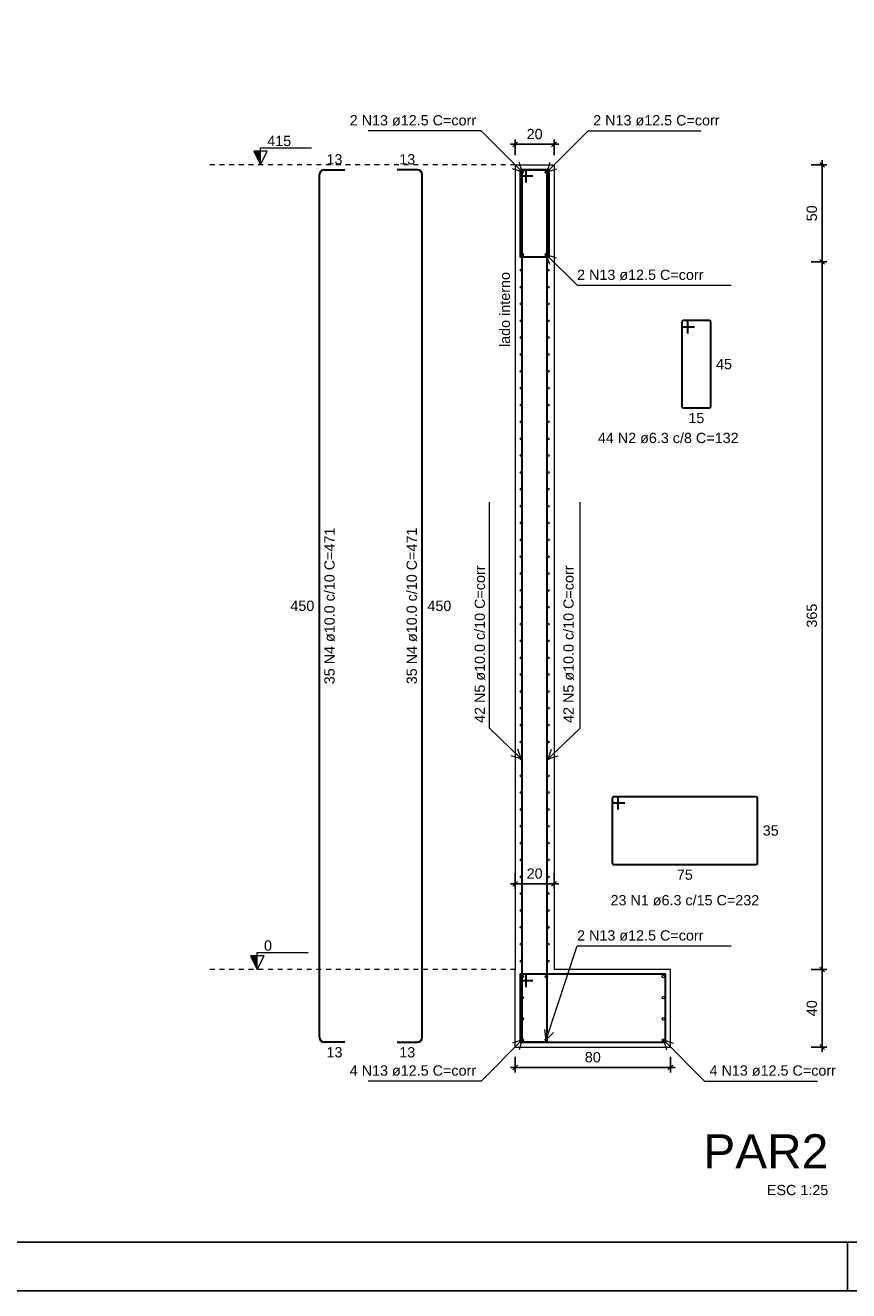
# Model space of a CAD drawing. Header units: millimetres. Extents: x 10 to 1250, y -62 to 528.
# Tile 259 of 656: x 385 to 402, y 133 to 159. Entities that reach past the tile are written whole.
import ezdxf

# ---------------------------------------------------------------- set-up
doc = ezdxf.new("R2010")
doc.units = ezdxf.units.MM
doc.header["$LTSCALE"] = 0.05
doc.linetypes.add('DOT', pattern=[6.35, 0, -6.35])
for name, color, linetype, lineweight in [('Descrição da armadura', 7, 'Continuous', 5), ('DT-Armadura positiva', 2, 'Continuous', 30), ('DT-Barras na forma', 2, 'Continuous', 30), ('DT-Barras no corte', 5, 'Continuous', 5), ('DT-Barras rebatidas', 2, 'Continuous', 30), ('DT-Forma', 5, 'Continuous', 5), ('DT-Indicações', 9, 'Continuous', 5), ('DT-Pontilhado', 9, 'DOT', 5), ('DT-Textos', 7, 'Continuous', 5), ('DT-Título', 3, 'Continuous', 20), ('FO-Cotas', 5, 'Continuous', 5), ('Textos armaduras', 7, 'Continuous', 5)]:
    doc.layers.add(name, color=color, linetype=linetype, lineweight=lineweight)
doc.layers.add('FOLHA_PADRÃO', color=7, linetype='Continuous')
doc.styles.add('Arial', font='arial.ttf')
doc.styles.get("Standard").update_dxf_attribs({"font": 'arial.ttf'})
doc.dimstyles.new('UM_25.000000', dxfattribs={"dimtxt": 0.18, "dimasz": 0.1, "dimexe": 0.1, "dimexo": 0.2, "dimgap": 0, "dimtad": 1, "dimtih": 1, "dimtoh": 1, "dimdec": 1, "dimlfac": 25, "dimzin": 0, "dimdsep": 46, "dimtxsty": 'Standard', "dimcen": 0.09, "dimdle": 0.1, "dimadec": 1, "dimazin": 2, "dimtfac": 1, "dimtdec": 4, "dimtofl": 0, "dimtmove": 0, "dimatfit": 3, "dimfxl": 1, "dimtolj": 1, "dimarcsym": 0})

# ---------------------------------------------------------------- blocks, each defined once
blk = doc.blocks.new('A1EST. 1500')
at = {"layer": 'FOLHA_PADRÃO', "color": 1, "linetype": 'Continuous'}
for p, q in [((77.5, 0), (77.5, 1)), ((0, 0), (150.008, 0))]:
    blk.add_line(p, q, dxfattribs=at)
at = {"layer": 'FOLHA_PADRÃO', "color": 6, "linetype": 'Continuous'}
blk.add_lwpolyline([(149, 58.4), (149, 1), (1, 1), (1, 58.4), (149, 58.4)], dxfattribs=at)
blk = doc.blocks.new('_Oblique')
at = {"color": 0, "linetype": 'ByBlock', "lineweight": -2}
blk.add_line((-0.5, -0.5), (0.5, 0.5), dxfattribs=at)
blk = doc.blocks.new('*D1753')
at = {"layer": 'Defpoints', "color": 0, "transparency": 16777216}
for p in [(396.026, 156.836), (395.226, 156.412), (396.026, 156.412)]:
    blk.add_point(p, dxfattribs=at)
at = {"layer": 'FO-Cotas', "color": 0, "lineweight": -2, "transparency": 16777216}
for p, q in [((395.226, 156.612), (395.226, 156.936)), ((396.026, 156.612), (396.026, 156.936)), ((395.126, 156.836), (396.126, 156.836))]:
    blk.add_line(p, q, dxfattribs=at)
at = {"layer": 'FO-Cotas', "color": 0, "lineweight": -2, "transparency": 16777216, "xscale": 0.1, "yscale": 0.1, "zscale": 0.1, "rotation": 180}
blk.add_blockref('_Oblique', (395.226, 156.836), dxfattribs=at)
at = {"layer": 'FO-Cotas', "color": 0, "lineweight": -2, "transparency": 16777216, "xscale": 0.1, "yscale": 0.1, "zscale": 0.1}
blk.add_blockref('_Oblique', (396.026, 156.836), dxfattribs=at)
at = {"layer": 'FO-Cotas', "transparency": 16777216, "insert": (395.626, 157.047), "char_height": 0.2118, "attachment_point": 5, "rotation": 0.0057, "style": 'Arial'}
blk.add_mtext('\\A1;20', dxfattribs=at)
blk = doc.blocks.new('*D1754')
at = {"layer": 'Defpoints', "color": 0, "transparency": 16777216}
for p in [(401.132, 156.412), (401.556, 156.412), (401.132, 154.412)]:
    blk.add_point(p, dxfattribs=at)
at = {"layer": 'FO-Cotas', "color": 0, "lineweight": -2, "transparency": 16777216}
for p, q in [((401.332, 156.412), (401.656, 156.412)), ((401.556, 154.312), (401.556, 156.512)), ((401.332, 154.412), (401.656, 154.412))]:
    blk.add_line(p, q, dxfattribs=at)
at = {"layer": 'FO-Cotas', "color": 0, "lineweight": -2, "transparency": 16777216, "xscale": 0.1, "yscale": 0.1, "zscale": 0.1}
for p, rotation in [((401.556, 156.412), 90), ((401.556, 154.412), 270)]:
    blk.add_blockref('_Oblique', p, dxfattribs=dict(at, rotation=rotation))
at = {"layer": 'FO-Cotas', "transparency": 16777216, "insert": (401.344, 155.412), "char_height": 0.2118, "attachment_point": 5, "rotation": 90, "style": 'Arial'}
blk.add_mtext('\\A1;50', dxfattribs=at)
blk = doc.blocks.new('*D1755')
at = {"layer": 'Defpoints', "color": 0, "transparency": 16777216}
for p in [(395.226, 138.212), (398.426, 138.212), (398.426, 137.788)]:
    blk.add_point(p, dxfattribs=at)
at = {"layer": 'FO-Cotas', "color": 0, "lineweight": -2, "transparency": 16777216}
for p, q in [((395.226, 138.012), (395.226, 137.688)), ((398.426, 138.012), (398.426, 137.688)), ((395.126, 137.788), (398.526, 137.788))]:
    blk.add_line(p, q, dxfattribs=at)
at = {"layer": 'FO-Cotas', "color": 0, "lineweight": -2, "transparency": 16777216, "xscale": 0.1, "yscale": 0.1, "zscale": 0.1, "rotation": 180}
blk.add_blockref('_Oblique', (395.226, 137.788), dxfattribs=at)
at = {"layer": 'FO-Cotas', "color": 0, "lineweight": -2, "transparency": 16777216, "xscale": 0.1, "yscale": 0.1, "zscale": 0.1}
blk.add_blockref('_Oblique', (398.426, 137.788), dxfattribs=at)
at = {"layer": 'FO-Cotas', "transparency": 16777216, "insert": (396.826, 138), "char_height": 0.2118, "attachment_point": 5, "rotation": 0.0057, "style": 'Arial'}
blk.add_mtext('\\A1;80', dxfattribs=at)
blk = doc.blocks.new('*D1756')
at = {"layer": 'Defpoints', "color": 0, "transparency": 16777216}
for p in [(401.132, 139.812), (401.556, 139.812), (401.132, 138.212)]:
    blk.add_point(p, dxfattribs=at)
at = {"layer": 'FO-Cotas', "color": 0, "lineweight": -2, "transparency": 16777216}
for p, q in [((401.332, 139.812), (401.656, 139.812)), ((401.556, 138.112), (401.556, 139.912)), ((401.332, 138.212), (401.656, 138.212))]:
    blk.add_line(p, q, dxfattribs=at)
at = {"layer": 'FO-Cotas', "color": 0, "lineweight": -2, "transparency": 16777216, "xscale": 0.1, "yscale": 0.1, "zscale": 0.1}
for p, rotation in [((401.556, 139.812), 90), ((401.556, 138.212), 270)]:
    blk.add_blockref('_Oblique', p, dxfattribs=dict(at, rotation=rotation))
at = {"layer": 'FO-Cotas', "transparency": 16777216, "insert": (401.344, 139.012), "char_height": 0.2118, "attachment_point": 5, "rotation": 90, "style": 'Arial'}
blk.add_mtext('\\A1;40', dxfattribs=at)
blk = doc.blocks.new('*D1757')
at = {"layer": 'Defpoints', "color": 0, "transparency": 16777216}
for p in [(395.226, 142.002), (396.026, 142.002), (396.026, 141.578)]:
    blk.add_point(p, dxfattribs=at)
at = {"layer": 'FO-Cotas', "color": 0, "lineweight": -2, "transparency": 16777216}
for p, q in [((395.226, 141.802), (395.226, 141.478)), ((396.026, 141.802), (396.026, 141.478)), ((395.126, 141.578), (396.126, 141.578))]:
    blk.add_line(p, q, dxfattribs=at)
at = {"layer": 'FO-Cotas', "color": 0, "lineweight": -2, "transparency": 16777216, "xscale": 0.1, "yscale": 0.1, "zscale": 0.1, "rotation": 180}
blk.add_blockref('_Oblique', (395.226, 141.578), dxfattribs=at)
at = {"layer": 'FO-Cotas', "color": 0, "lineweight": -2, "transparency": 16777216, "xscale": 0.1, "yscale": 0.1, "zscale": 0.1}
blk.add_blockref('_Oblique', (396.026, 141.578), dxfattribs=at)
at = {"layer": 'FO-Cotas', "transparency": 16777216, "insert": (395.626, 141.79), "char_height": 0.2118, "attachment_point": 5, "rotation": 0.0057, "style": 'Arial'}
blk.add_mtext('\\A1;20', dxfattribs=at)
blk = doc.blocks.new('*D1758')
at = {"layer": 'Defpoints', "color": 0, "transparency": 16777216}
for p in [(401.132, 154.412), (401.556, 154.412), (401.132, 139.812)]:
    blk.add_point(p, dxfattribs=at)
at = {"layer": 'FO-Cotas', "color": 0, "lineweight": -2, "transparency": 16777216}
for p, q in [((401.332, 154.412), (401.656, 154.412)), ((401.556, 139.712), (401.556, 154.512)), ((401.332, 139.812), (401.656, 139.812))]:
    blk.add_line(p, q, dxfattribs=at)
at = {"layer": 'FO-Cotas', "color": 0, "lineweight": -2, "transparency": 16777216, "xscale": 0.1, "yscale": 0.1, "zscale": 0.1}
for p, rotation in [((401.556, 154.412), 90), ((401.556, 139.812), 270)]:
    blk.add_blockref('_Oblique', p, dxfattribs=dict(at, rotation=rotation))
at = {"layer": 'FO-Cotas', "transparency": 16777216, "insert": (401.344, 147.112), "char_height": 0.2118, "attachment_point": 5, "rotation": 90, "style": 'Arial'}
blk.add_mtext('\\A1;365', dxfattribs=at)

msp = doc.modelspace()

# ---------------------------------------------------------------- hatches: boundary and pattern name
at = {"layer": 'DT-Textos', "linetype": 'Continuous'}
for points in [[(389.9708, 156.412), (389.9708, 156.692), (389.8308, 156.692), (389.9708, 156.412)], [(389.9038, 139.812), (389.9038, 140.092), (389.7638, 140.092), (389.9038, 139.812)]]:
    msp.add_hatch(color=256, dxfattribs=at).paths.add_polyline_path(points)

# ---------------------------------------------------------------- linework, layer by layer
at = {"layer": 'DT-Armadura positiva'}
for p, q in [((398.6613, 153.1602), (398.6613, 151.4358)), ((398.6613, 153.1602), (398.6613, 153.1098)), ((398.7495, 153.198), (398.6991, 153.198)), ((399.2235, 153.198), (398.6991, 153.198)), ((398.6991, 153.072), (398.9243, 153.072)), ((398.7873, 152.935), (398.7873, 153.1602)), ((399.2613, 151.4358), (399.2613, 153.1602)), ((398.6991, 151.398), (399.2235, 151.398)), ((397.2247, 143.3386), (397.2247, 142.0142)), ((397.2247, 143.3386), (397.2247, 143.2882)), ((397.3129, 143.3764), (397.2625, 143.3764)), ((400.1869, 143.3764), (397.2625, 143.3764)), ((397.3507, 143.1134), (397.3507, 143.3386)), ((400.2247, 142.0142), (400.2247, 143.3386)), ((397.2625, 143.2504), (397.4877, 143.2504)), ((397.2625, 141.9764), (400.1869, 141.9764))]:
    msp.add_line(p, q, dxfattribs=at)
for points in [[(395.4523, 156.049), (395.4523, 156.312), (395.3263, 156.312), (395.3263, 154.512), (395.9263, 154.512), (395.9263, 156.312), (395.3263, 156.312), (395.3263, 156.186), (395.5893, 156.186)], [(395.4523, 139.449), (395.4523, 139.712), (395.3263, 139.712), (395.3263, 138.312), (398.3263, 138.312), (398.3263, 139.712), (395.3263, 139.712), (395.3263, 139.586), (395.5893, 139.586)]]:
    msp.add_lwpolyline(points, dxfattribs=at)
for centre, start, end in [((398.6991, 153.1602), 90, 180), ((398.6991, 153.1602), 90, 180), ((398.6991, 153.1098), 180, 270), ((398.7495, 153.1602), 0, 90), ((399.2235, 153.1602), 0, 90), ((398.6991, 151.4358), 180, 270), ((399.2235, 151.4358), 270, 0), ((397.2625, 143.3386), 90, 180), ((397.2625, 143.3386), 90, 180), ((397.3129, 143.3386), 0, 90), ((400.1869, 143.3386), 0, 90), ((397.2625, 143.2882), 180, 270), ((397.2625, 142.0142), 180, 270), ((400.1869, 142.0142), 270, 0)]:
    msp.add_arc(centre, 0.0378, start, end, dxfattribs=at)
at = {"layer": 'DT-Barras na forma'}
for points in [[(395.8877, 138.312), (395.3677, 138.312), (395.3677, 156.312), (395.8877, 156.312)], [(395.3677, 138.312), (395.8877, 138.312), (395.8877, 156.312), (395.3677, 156.312)]]:
    msp.add_lwpolyline(points, dxfattribs=at)
at = {"layer": 'DT-Barras no corte'}
for centre, radius in [((395.3713, 156.267), 0.025), ((395.8663, 156.2618), 0.025), ((395.8813, 156.267), 0.025), ((395.3713, 154.557), 0.025), ((395.8663, 154.5622), 0.025), ((395.8813, 154.557), 0.025), ((395.3477, 154.2382), 0.02), ((395.9077, 154.2382), 0.02), ((395.3477, 153.8906), 0.02), ((395.9077, 153.8906), 0.02), ((395.3477, 153.5429), 0.02), ((395.9077, 153.5429), 0.02), ((395.3477, 153.1953), 0.02), ((395.9077, 153.1953), 0.02), ((395.3477, 152.8477), 0.02), ((395.9077, 152.8477), 0.02), ((395.3477, 152.5001), 0.02), ((395.9077, 152.5001), 0.02), ((395.3477, 152.1525), 0.02), ((395.9077, 152.1525), 0.02), ((395.3477, 151.8048), 0.02), ((395.9077, 151.8048), 0.02), ((395.3477, 151.4572), 0.02), ((395.9077, 151.4572), 0.02), ((395.3477, 151.1096), 0.02), ((395.9077, 151.1096), 0.02), ((395.3477, 150.762), 0.02), ((395.9077, 150.762), 0.02), ((395.3477, 150.4144), 0.02), ((395.9077, 150.4144), 0.02), ((395.3477, 150.0667), 0.02), ((395.9077, 150.0667), 0.02), ((395.3477, 149.7191), 0.02), ((395.9077, 149.7191), 0.02), ((395.3477, 149.3715), 0.02), ((395.9077, 149.3715), 0.02), ((395.3477, 149.0239), 0.02), ((395.9077, 149.0239), 0.02), ((395.3477, 148.6763), 0.02), ((395.9077, 148.6763), 0.02), ((395.3477, 148.3286), 0.02), ((395.9077, 148.3286), 0.02), ((395.3477, 147.981), 0.02), ((395.9077, 147.981), 0.02), ((395.3477, 147.6334), 0.02), ((395.9077, 147.6334), 0.02), ((395.3477, 147.2858), 0.02), ((395.9077, 147.2858), 0.02), ((395.3477, 146.9382), 0.02), ((395.9077, 146.9382), 0.02), ((395.3477, 146.5906), 0.02), ((395.9077, 146.5906), 0.02), ((395.3477, 146.2429), 0.02), ((395.9077, 146.2429), 0.02), ((395.3477, 145.8953), 0.02), ((395.9077, 145.8953), 0.02), ((395.3477, 145.5477), 0.02), ((395.9077, 145.5477), 0.02), ((395.3477, 145.2001), 0.02), ((395.9077, 145.2001), 0.02), ((395.3477, 144.8525), 0.02), ((395.9077, 144.8525), 0.02), ((395.3477, 144.5048), 0.02), ((395.9077, 144.5048), 0.02), ((395.3477, 144.1572), 0.02), ((395.9077, 144.1572), 0.02), ((395.3477, 143.8096), 0.02), ((395.9077, 143.8096), 0.02), ((395.3477, 143.462), 0.02), ((395.9077, 143.462), 0.02), ((395.3477, 143.1144), 0.02), ((395.9077, 143.1144), 0.02), ((395.3477, 142.7667), 0.02), ((395.9077, 142.7667), 0.02), ((395.3477, 142.4191), 0.02), ((395.9077, 142.4191), 0.02), ((395.3477, 142.0715), 0.02), ((395.9077, 142.0715), 0.02), ((395.3477, 141.7239), 0.02), ((395.9077, 141.7239), 0.02), ((395.3477, 141.3763), 0.02), ((395.9077, 141.3763), 0.02), ((395.3477, 141.0286), 0.02), ((395.9077, 141.0286), 0.02), ((395.3477, 140.681), 0.02), ((395.9077, 140.681), 0.02), ((395.3477, 140.3334), 0.02), ((395.9077, 140.3334), 0.02), ((395.3477, 139.9858), 0.02), ((395.9077, 139.9858), 0.02), ((395.3713, 139.667), 0.025), ((395.8663, 139.6618), 0.025), ((398.2813, 139.667), 0.025), ((395.3713, 139.2303), 0.025), ((398.2813, 139.2303), 0.025), ((395.3713, 138.7936), 0.025), ((398.2813, 138.7936), 0.025), ((395.3713, 138.357), 0.025), ((395.8663, 138.3622), 0.025), ((398.2813, 138.357), 0.025)]:
    msp.add_circle(centre, radius, dxfattribs=at)
at = {"layer": 'DT-Barras rebatidas'}
for p, q in [((391.1886, 138.412), (391.1886, 156.212)), ((391.2886, 156.312), (391.7086, 156.312)), ((393.2086, 156.312), (392.7886, 156.312)), ((393.3086, 138.412), (393.3086, 156.212)), ((391.7086, 138.312), (391.2886, 138.312)), ((392.7886, 138.312), (393.2086, 138.312))]:
    msp.add_line(p, q, dxfattribs=at)
for centre, start, end in [((391.2886, 156.212), 90, 180), ((393.2086, 156.212), 0, 90), ((391.2886, 138.412), 180, 270), ((393.2086, 138.412), 270, 0)]:
    msp.add_arc(centre, 0.1, start, end, dxfattribs=at)
at = {"layer": 'DT-Forma'}
for p, q in [((395.2263, 156.412), (395.2263, 154.412)), ((395.2263, 156.412), (396.0263, 156.412)), ((396.0263, 156.412), (396.0263, 154.412)), ((395.2263, 154.412), (395.2263, 139.812)), ((396.0263, 154.412), (396.0263, 139.812)), ((395.2263, 138.212), (395.2263, 139.812)), ((398.4263, 139.812), (396.0263, 139.812)), ((398.4263, 138.212), (398.4263, 139.812)), ((395.2263, 138.212), (398.4263, 138.212))]:
    msp.add_line(p, q, dxfattribs=at)
at = {"layer": 'DT-Indicações'}
for p, q in [((394.5241, 157.1142), (392.1943, 157.1142)), ((395.3713, 156.267), (394.5241, 157.1142)), ((395.8813, 156.267), (396.7285, 157.1142)), ((396.7285, 157.1142), (399.0583, 157.1142)), ((395.3713, 156.267), (395.3058, 156.4684)), ((395.8813, 156.267), (395.9467, 156.4684)), ((395.3713, 156.267), (395.1699, 156.3324)), ((395.8813, 156.267), (396.0827, 156.3324)), ((395.8663, 154.5622), (395.9317, 154.3607)), ((395.8663, 154.5622), (396.0677, 154.4967)), ((395.8663, 154.5622), (396.5017, 153.9268)), ((396.5017, 153.9268), (399.6787, 153.9268)), ((394.6923, 144.7926), (394.6923, 149.4522)), ((396.5631, 144.7926), (396.5631, 149.4522)), ((395.3477, 144.1572), (394.6923, 144.7926)), ((395.9077, 144.1572), (396.5631, 144.7926)), ((395.3477, 144.1572), (395.1453, 144.2195)), ((395.3477, 144.1572), (395.2791, 144.3576)), ((395.9077, 144.1572), (395.9763, 144.3576)), ((395.9077, 144.1572), (396.1101, 144.2195)), ((395.8663, 138.3622), (396.5017, 140.2972)), ((396.5017, 140.2972), (399.6787, 140.2972)), ((395.8663, 138.3622), (395.8338, 138.5715)), ((395.8663, 138.3622), (396.0165, 138.5115)), ((395.3713, 138.357), (394.5241, 137.5098)), ((395.3713, 138.357), (395.1699, 138.2915)), ((395.3713, 138.357), (395.3058, 138.1555)), ((398.2813, 138.357), (398.3467, 138.1555)), ((398.2813, 138.357), (398.4827, 138.2915)), ((398.2813, 138.357), (399.1285, 137.5098)), ((394.5241, 137.5098), (392.1943, 137.5098)), ((399.1285, 137.5098), (401.4583, 137.5098))]:
    msp.add_line(p, q, dxfattribs=at)
at = {"layer": 'DT-Pontilhado', "ltscale": 0.2}
for p, q in [((395.2263, 156.412), (388.9118, 156.412)), ((395.2263, 139.812), (388.8448, 139.812))]:
    msp.add_line(p, q, dxfattribs=at)
at = {"layer": 'DT-Textos'}
for points in [[(389.9708, 156.412), (390.1108, 156.692), (389.8308, 156.692), (389.9708, 156.412), (389.9708, 156.762), (391.0208, 156.762)], [(389.9038, 139.812), (390.0438, 140.092), (389.7638, 140.092), (389.9038, 139.812), (389.9038, 140.162), (390.9538, 140.162)]]:
    msp.add_lwpolyline(points, dxfattribs=at)

# ---------------------------------------------------------------- block references
msp.add_blockref('A1EST. 1500', (324.5774, 133.1844))

# ---------------------------------------------------------------- texts
at = {"layer": 'Descrição da armadura', "linetype": 'Continuous', "char_height": 0.2118, "line_spacing_factor": 0.798, "style": 'Arial'}
for s, insert, width, attachment_point in [('2 N13 ø12.5 C=corr', (394.4182, 157.2201), 5.226518, 9), ('2 N13 ø12.5 C=corr', (396.8344, 157.2201), 5.226518, 7), ('2 N13 ø12.5 C=corr', (396.5017, 154.0327), 5.226518, 7), ('44 N2 ø6.3 c/8 C=132', (398.3816, 150.6666), 5.820954, 8), ('23 N1 ø6.3 c/15 C=232', (398.7247, 141.1292), 6.150907, 8), ('2 N13 ø12.5 C=corr', (396.5017, 140.4031), 5.226518, 7), ('4 N13 ø12.5 C=corr', (394.4182, 137.6157), 5.226518, 9), ('4 N13 ø12.5 C=corr', (399.2344, 137.6157), 5.226518, 7)]:
    msp.add_mtext(s, dxfattribs=dict(at, insert=insert, width=width, attachment_point=attachment_point))
at = {"layer": 'Descrição da armadura', "linetype": 'Continuous', "char_height": 0.2118, "rotation": 90, "line_spacing_factor": 0.798, "style": 'Arial'}
for s, insert, width, attachment_point in [('35 N4 ø10.0 c/10 C=471', (391.5063, 147.312), 6.480859, 8), ('35 N4 ø10.0 c/10 C=471', (393.2027, 147.312), 6.480859, 8), ('42 N5 ø10.0 c/10 C=corr', (394.6064, 144.8985), 6.512725, 7), ('42 N5 ø10.0 c/10 C=corr', (396.4372, 144.8985), 6.512725, 7)]:
    msp.add_mtext(s, dxfattribs=dict(at, insert=insert, width=width, attachment_point=attachment_point))
at = {"layer": 'DT-Textos', "char_height": 0.2118, "attachment_point": 7, "line_spacing_factor": 0.798, "style": 'Arial'}
for s, insert, width in [('415', (390.1108, 156.797), 1.125952), ('0', (390.0438, 140.197), 0.375317)]:
    msp.add_mtext(s, dxfattribs=dict(at, insert=insert, width=width))
at = {"layer": 'DT-Textos', "linetype": 'Continuous', "insert": (395.1204, 154.2002), "char_height": 0.2118, "width": 3.526796, "attachment_point": 9, "rotation": 90, "line_spacing_factor": 0.798, "style": 'Arial'}
msp.add_mtext('lado interno', dxfattribs=at)
at = {"layer": 'DT-Título', "attachment_point": 9, "line_spacing_factor": 0.798, "style": 'Arial'}
for s, insert, char_height, width in [('PAR2', (401.6827, 135.7061), 0.706, 5.288711), ('ESC 1:25', (401.6827, 135.1523), 0.2118, 2.888526)]:
    msp.add_mtext(s, dxfattribs=dict(at, insert=insert, char_height=char_height, width=width))
at = {"layer": 'Textos armaduras', "linetype": 'Continuous', "char_height": 0.2118, "attachment_point": 7, "line_spacing_factor": 0.798, "style": 'Arial'}
for s, insert, width in [('13', (391.3336, 156.4179), 0.659905), ('13', (392.8336, 156.4179), 0.659905), ('45', (399.3672, 152.1921), 0.659905), ('15', (398.7963, 151.0803), 0.659905), ('450', (390.5878, 147.2061), 0.989858), ('450', (393.4145, 147.2061), 0.989858), ('35', (400.3306, 142.5705), 0.659905), ('75', (398.5597, 141.6587), 0.659905), ('13', (391.3336, 137.9943), 0.659905), ('13', (392.8336, 137.9943), 0.659905)]:
    msp.add_mtext(s, dxfattribs=dict(at, insert=insert, width=width))

# ---------------------------------------------------------------- dimensions: what is measured, and where the dimension line sits
at = {"layer": 'FO-Cotas'}
for base, p1, p2, picture, middle in [((396.0263, 156.8356), (395.2263, 156.412), (396.0263, 156.412), '*D1753', (395.6263, 157.0474)), ((396.0263, 141.5784), (395.2263, 142.002), (396.0263, 142.002), '*D1757', (395.6263, 141.7902)), ((398.4263, 137.7884), (395.2263, 138.212), (398.4263, 138.212), '*D1755', (396.8263, 138.0002))]:
    dim = msp.add_linear_dim(base=base, p1=p1, p2=p2, dimstyle='UM_25.000000', override={"dimtxt": 0.2118, "dimasz": 0.1, "dimexe": 0.1, "dimexo": 0.2, "dimtad": 1, "dimtih": 0, "dimtoh": 0, "dimdec": 1, "dimlfac": 25, "dimzin": 8, "dimtxsty": 'Arial', "dimblk": 'Oblique', "dimblk1": 'Oblique', "dimblk2": 'Oblique', "dimsah": 1, "dimdle": 0.1, "dimse1": 0, "dimse2": 0, "dimclrt": 256, "dimadec": 1, "dimazin": 3, "dimtmove": 2, "dimldrblk": 'Oblique'}, dxfattribs=at)
    dim.commit()
    dim.dimension.update_dxf_attribs({"geometry": picture, "text_midpoint": middle, "dimtype": 160, "text_rotation": 0.00573})
for base, p1, p2, picture, middle in [((401.5561, 156.412), (401.1325, 154.412), (401.1325, 156.412), '*D1754', (401.3443, 155.412)), ((401.5561, 154.412), (401.1325, 139.812), (401.1325, 154.412), '*D1758', (401.3443, 147.112)), ((401.5561, 139.812), (401.1325, 138.212), (401.1325, 139.812), '*D1756', (401.3443, 139.012))]:
    dim = msp.add_linear_dim(base=base, p1=p1, p2=p2, angle=90, dimstyle='UM_25.000000', override={"dimtxt": 0.2118, "dimasz": 0.1, "dimexe": 0.1, "dimexo": 0.2, "dimtad": 1, "dimtih": 0, "dimtoh": 0, "dimdec": 1, "dimlfac": 25, "dimzin": 8, "dimtxsty": 'Arial', "dimblk": 'Oblique', "dimblk1": 'Oblique', "dimblk2": 'Oblique', "dimsah": 1, "dimdle": 0.1, "dimse1": 0, "dimse2": 0, "dimclrt": 256, "dimadec": 1, "dimazin": 3, "dimtmove": 2, "dimldrblk": 'Oblique'}, dxfattribs=at)
    dim.commit()
    dim.dimension.update_dxf_attribs({"geometry": picture, "text_midpoint": middle, "dimtype": 160, "text_rotation": 90})

doc.saveas('drawing.dxf')
